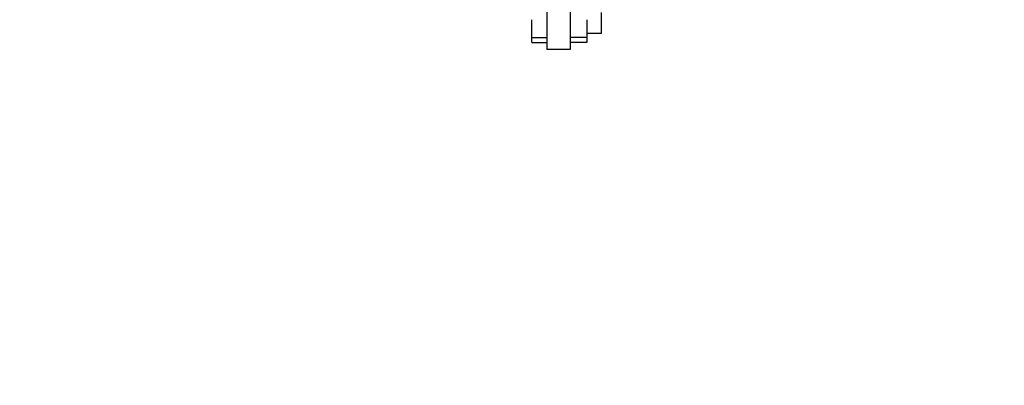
# Model space of a CAD drawing. Header units: inches. Extents: x 24 to 1128, y -69 to 748.
# Tile 299 of 656: x 342.77 to 361.25, y 613.42 to 620.28. Entities that reach past the tile are written whole.
import ezdxf

# ---------------------------------------------------------------- set-up
doc = ezdxf.new("R2010")
doc.units = ezdxf.units.IN
doc.header["$LTSCALE"] = 32
doc.header["$MEASUREMENT"] = 0
doc.layers.add('Dimension (ANSI)', color=7, linetype='Continuous', lineweight=25)
doc.layers.add('Visible (ANSI)', color=7, linetype='Continuous', lineweight=30)
doc.styles.add('Note Text (ANSI)', font='tahoma.ttf')
doc.dimstyles.new('SB Fraction-16 (ANSI)', dxfattribs={"dimscale": 32, "dimtxt": 0.125, "dimasz": 0.098425, "dimexe": 0.125, "dimexo": 0.0625, "dimgap": 0.031496, "dimtad": 0, "dimtih": 1, "dimtoh": 1, "dimdec": 4, "dimrnd": 1e-08, "dimzin": 0, "dimdsep": 46, "dimlunit": 5, "dimtxsty": 'Note Text (ANSI)', "dimcen": 0.09, "dimdle": 0.393701, "dimclrd": 256, "dimclre": 256, "dimclrt": 256, "dimadec": 0, "dimazin": 3, "dimtfac": 0.96, "dimtofl": 0, "dimtmove": 0, "dimatfit": 3, "dimfxl": 1, "dimfrac": 2, "dimtolj": 1, "dimtzin": 12, "dimlwd": -1, "dimlwe": -1, "dimarcsym": 0})

# ---------------------------------------------------------------- blocks, each defined once
blk = doc.blocks.new('*D18')
at = {"layer": 'Defpoints', "color": 0, "transparency": 16777216}
for p in [(480.281, 692.669), (328.474, 544.669), (480.281, 544.669)]:
    blk.add_point(p, dxfattribs=at)
at = {"layer": 'Dimension (ANSI)', "transparency": 16777216}
for p, q in [((478.281, 692.669), (324.474, 692.669)), ((328.474, 689.519), (328.474, 626.768)), ((328.474, 547.818), (328.474, 620.569)), ((478.281, 544.669), (324.474, 544.669))]:
    blk.add_line(p, q, dxfattribs=at)
for points in [[(327.949, 689.519), (328.999, 689.519), (328.474, 692.669)], [(327.949, 547.818), (328.999, 547.818), (328.474, 544.669)]]:
    blk.add_solid(points, dxfattribs=at)
at = {"layer": 'Dimension (ANSI)', "transparency": 16777216, "insert": (324.372, 625.76), "char_height": 4, "attachment_point": 1, "style": 'Note Text (ANSI)'}
blk.add_mtext('\\A1;148', dxfattribs=at)

msp = doc.modelspace()

# ---------------------------------------------------------------- linework, layer by layer
at = {"layer": 'Visible (ANSI)'}
for p, q in [((352.66163, 632.27953), (352.66163, 619.71753)), ((353.10463, 632.27953), (353.10463, 619.71753)), ((353.68863, 620.02022), (353.68863, 620.41422)), ((352.38563, 619.94615), (352.38563, 620.27722)), ((353.41263, 620.27722), (353.41263, 619.94615)), ((352.38563, 619.84693), (352.38563, 619.94615)), ((352.38563, 619.94615), (352.66163, 619.94615)), ((353.41263, 619.94615), (353.10463, 619.94615)), ((353.68863, 620.02022), (353.41263, 620.02022)), ((353.41263, 619.94615), (353.41263, 619.84693)), ((352.38563, 619.84693), (352.66163, 619.84693)), ((353.41263, 619.84693), (353.10463, 619.84693)), ((353.10463, 619.71753), (352.66163, 619.71753))]:
    msp.add_line(p, q, dxfattribs=at)

# ---------------------------------------------------------------- dimensions: what is measured, and where the dimension line sits
at = {"layer": 'Dimension (ANSI)'}
dim = msp.add_linear_dim(base=(328.47435, 544.66853), p1=(480.28063, 692.66853), p2=(480.28063, 544.66853), angle=90, dimstyle='SB Fraction-16 (ANSI)', override={"dimgap": 0.031496, "dimdec": 4, "dimtol": 0, "dimlim": 0, "dimtp": 0, "dimtm": 0, "dimtdec": 2, "dimatfit": 1}, dxfattribs=at)
dim.commit()
dim.dimension.update_dxf_attribs({"geometry": '*D18', "text_midpoint": (328.47435, 623.66853), "dimtype": 160})

doc.saveas('drawing.dxf')
